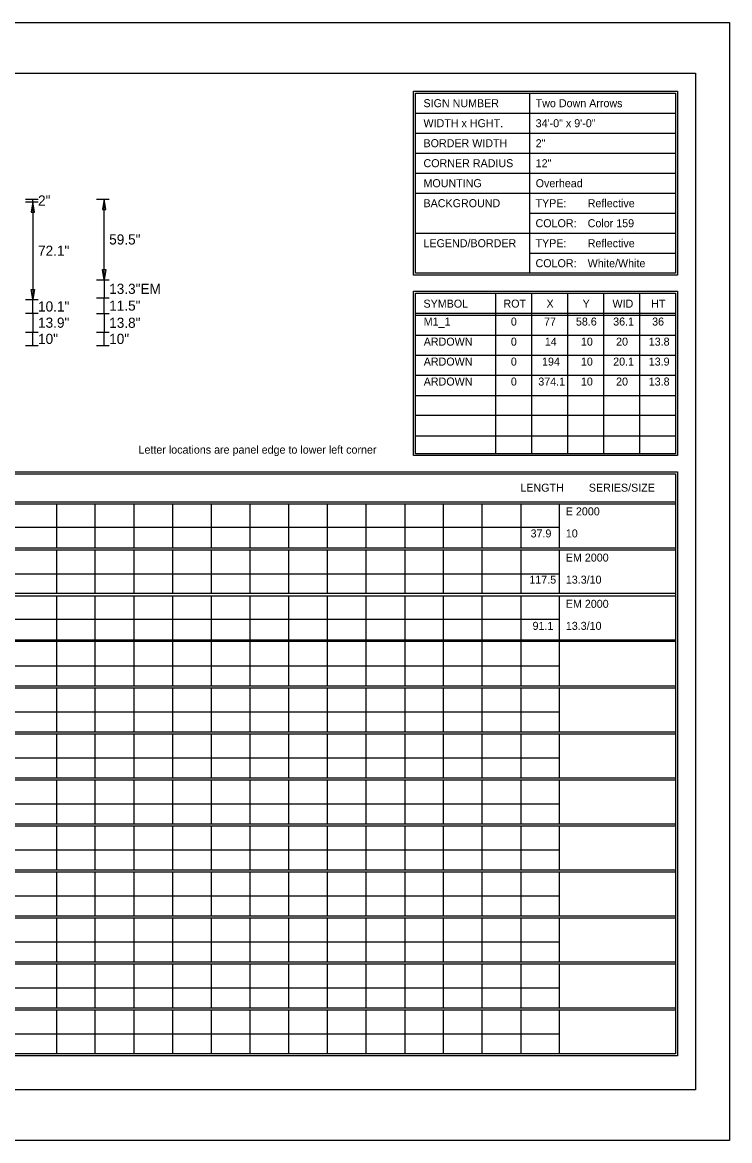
# Model space of a CAD drawing. Extents: x 1806251 to 1809821, y 414895 to 422886.
# Drawn here: x 1809679.67 to 1809684.89, y 415185.97 to 415194.23 of the extents above; entities that cross this region are included whole.
import ezdxf

# ---------------------------------------------------------------- set-up
doc = ezdxf.new("R2010")
doc.units = 0
doc.layers.add('GSDIMS', color=7, linetype='Continuous')
doc.layers.add('GSSHT', color=7, linetype='Continuous')

msp = doc.modelspace()

# ---------------------------------------------------------------- linework, layer by layer
at = {"layer": 'GSDIMS'}
for p, q in [((1809679.6918, 415192.9211), (1809679.7856, 415192.9211)), ((1809679.6918, 415192.9011), (1809679.7856, 415192.9011)), ((1809679.6918, 415192.9011), (1809679.7856, 415192.9011)), ((1809679.7481, 415192.9011), (1809679.7481, 415192.9211)), ((1809679.7481, 415192.9011), (1809679.7481, 415192.1801)), ((1809680.2168, 415192.9211), (1809680.3106, 415192.9211)), ((1809680.2731, 415192.326), (1809680.2731, 415192.9211)), ((1809680.2168, 415192.326), (1809680.3106, 415192.326)), ((1809680.2168, 415192.326), (1809680.3106, 415192.326)), ((1809680.2731, 415192.326), (1809680.2731, 415192.1927)), ((1809679.6918, 415192.1801), (1809679.7856, 415192.1801)), ((1809679.6918, 415192.1801), (1809679.7856, 415192.1801)), ((1809679.7481, 415192.0791), (1809679.7481, 415192.1801)), ((1809680.2168, 415192.1927), (1809680.3106, 415192.1927)), ((1809680.2168, 415192.1927), (1809680.3106, 415192.1927)), ((1809680.2731, 415192.0781), (1809680.2731, 415192.1927)), ((1809679.6918, 415192.0791), (1809679.7856, 415192.0791)), ((1809679.6918, 415192.0791), (1809679.7856, 415192.0791)), ((1809679.7481, 415192.0791), (1809679.7481, 415191.9401)), ((1809680.2168, 415192.0781), (1809680.3106, 415192.0781)), ((1809680.2168, 415192.0781), (1809680.3106, 415192.0781)), ((1809680.2731, 415192.0781), (1809680.2731, 415191.9401)), ((1809679.6918, 415191.9401), (1809679.7856, 415191.9401)), ((1809679.6918, 415191.9401), (1809679.7856, 415191.9401)), ((1809679.7481, 415191.8401), (1809679.7481, 415191.9401)), ((1809680.2168, 415191.9401), (1809680.3106, 415191.9401)), ((1809680.2168, 415191.9401), (1809680.3106, 415191.9401)), ((1809680.2731, 415191.8401), (1809680.2731, 415191.9401)), ((1809679.6918, 415191.8401), (1809679.7856, 415191.8401)), ((1809680.2168, 415191.8401), (1809680.3106, 415191.8401))]:
    msp.add_line(p, q, dxfattribs=at)
for points in [[(1809679.7481, 415192.9011), (1809679.7356, 415192.8261), (1809679.7606, 415192.8261)], [(1809680.2731, 415192.9211), (1809680.2606, 415192.8461), (1809680.2856, 415192.8461)], [(1809680.2731, 415192.326), (1809680.2606, 415192.401), (1809680.2856, 415192.401)], [(1809679.7481, 415192.1801), (1809679.7356, 415192.2551), (1809679.7606, 415192.2551)]]:
    msp.add_lwpolyline(points, close=True, dxfattribs=at)
at = {"layer": 'GSSHT'}
for p, q in [((1809672.1349, 415194.2262), (1809684.8891, 415194.2262)), ((1809684.8891, 415194.2262), (1809684.8891, 415185.9725)), ((1809683.4126, 415193.7035), (1809683.4126, 415192.3747)), ((1809682.571, 415193.5559), (1809684.4905, 415193.5559)), ((1809682.571, 415193.4082), (1809684.4905, 415193.4082)), ((1809682.571, 415193.2606), (1809684.4905, 415193.2606)), ((1809682.571, 415193.1129), (1809684.4905, 415193.1129)), ((1809682.571, 415192.9653), (1809684.4905, 415192.9653)), ((1809683.4126, 415192.8176), (1809684.4905, 415192.8176)), ((1809682.571, 415192.67), (1809684.4905, 415192.67)), ((1809683.4126, 415192.5223), (1809684.4905, 415192.5223)), ((1809683.1616, 415192.227), (1809683.1616, 415191.0428)), ((1809683.4274, 415192.227), (1809683.4274, 415191.0428)), ((1809683.6931, 415192.227), (1809683.6931, 415191.0428)), ((1809683.9589, 415192.227), (1809683.9589, 415191.0428)), ((1809684.2247, 415192.227), (1809684.2247, 415191.0428)), ((1809682.571, 415192.0794), (1809684.4905, 415192.0794)), ((1809682.571, 415192.0646), (1809684.4905, 415192.0646)), ((1809682.571, 415191.9169), (1809684.4905, 415191.9169)), ((1809682.571, 415191.7693), (1809684.4905, 415191.7693)), ((1809682.571, 415191.6216), (1809684.4905, 415191.6216)), ((1809682.571, 415191.471), (1809684.4905, 415191.471)), ((1809682.571, 415191.3263), (1809684.4905, 415191.3263)), ((1809682.571, 415191.1757), (1809684.4905, 415191.1757)), ((1809672.7816, 415190.6885), (1809684.4905, 415190.6885)), ((1809672.7816, 415190.6737), (1809684.4905, 415190.6737)), ((1809679.9221, 415190.6737), (1809679.9221, 415190.3489)), ((1809680.2056, 415190.6737), (1809680.2056, 415190.3489)), ((1809680.492, 415190.6737), (1809680.492, 415190.3489)), ((1809680.7785, 415190.6737), (1809680.7785, 415190.3489)), ((1809681.062, 415190.6737), (1809681.062, 415190.3489)), ((1809681.3484, 415190.6737), (1809681.3484, 415190.3489)), ((1809681.6349, 415190.6737), (1809681.6349, 415190.3489)), ((1809681.9184, 415190.6737), (1809681.9184, 415190.3489)), ((1809682.2048, 415190.6737), (1809682.2048, 415190.3489)), ((1809682.4913, 415190.6737), (1809682.4913, 415190.3489)), ((1809682.7747, 415190.6737), (1809682.7747, 415190.3489)), ((1809683.0612, 415190.6737), (1809683.0612, 415190.3489)), ((1809683.3476, 415190.6737), (1809683.3476, 415190.3489)), ((1809683.6311, 415190.6737), (1809683.6311, 415190.3489)), ((1809672.7816, 415190.4995), (1809683.6311, 415190.4995)), ((1809672.7816, 415190.3489), (1809684.4905, 415190.3489)), ((1809672.7816, 415190.3341), (1809684.4905, 415190.3341)), ((1809679.9221, 415190.3341), (1809679.9221, 415190.0122)), ((1809680.2056, 415190.3341), (1809680.2056, 415190.0122)), ((1809680.492, 415190.3341), (1809680.492, 415190.0122)), ((1809680.7785, 415190.3341), (1809680.7785, 415190.0122)), ((1809681.062, 415190.3341), (1809681.062, 415190.0122)), ((1809681.3484, 415190.3341), (1809681.3484, 415190.0122)), ((1809681.6349, 415190.3341), (1809681.6349, 415190.0122)), ((1809681.9184, 415190.3341), (1809681.9184, 415190.0122)), ((1809682.2048, 415190.3341), (1809682.2048, 415190.0122)), ((1809682.4913, 415190.3341), (1809682.4913, 415190.0122)), ((1809682.7747, 415190.3341), (1809682.7747, 415190.0122)), ((1809683.0612, 415190.3341), (1809683.0612, 415190.0122)), ((1809683.3476, 415190.3341), (1809683.3476, 415190.0122)), ((1809683.6311, 415190.3341), (1809683.6311, 415190.0122)), ((1809672.7816, 415190.1569), (1809683.6311, 415190.1569)), ((1809672.7816, 415190.0122), (1809684.4905, 415190.0122)), ((1809672.7816, 415189.9945), (1809684.4905, 415189.9945)), ((1809679.9221, 415189.9945), (1809679.9221, 415189.6697)), ((1809680.2056, 415189.9945), (1809680.2056, 415189.6697)), ((1809680.492, 415189.9945), (1809680.492, 415189.6697)), ((1809680.7785, 415189.9945), (1809680.7785, 415189.6697)), ((1809681.062, 415189.9945), (1809681.062, 415189.6697)), ((1809681.3484, 415189.9945), (1809681.3484, 415189.6697)), ((1809681.6349, 415189.9945), (1809681.6349, 415189.6697)), ((1809681.9184, 415189.9945), (1809681.9184, 415189.6697)), ((1809682.2048, 415189.9945), (1809682.2048, 415189.6697)), ((1809682.4913, 415189.9945), (1809682.4913, 415189.6697)), ((1809682.7747, 415189.9945), (1809682.7747, 415189.6697)), ((1809683.0612, 415189.9945), (1809683.0612, 415189.6697)), ((1809683.3476, 415189.9945), (1809683.3476, 415189.6697)), ((1809683.6311, 415189.9945), (1809683.6311, 415189.6697)), ((1809672.7816, 415189.8203), (1809683.6311, 415189.8203)), ((1809672.7816, 415189.6697), (1809684.4905, 415189.6697)), ((1809672.7816, 415189.6579), (1809684.4905, 415189.6579)), ((1809679.9221, 415189.6579), (1809679.9221, 415189.3301)), ((1809680.2056, 415189.6579), (1809680.2056, 415189.3301)), ((1809680.492, 415189.6579), (1809680.492, 415189.3301)), ((1809680.7785, 415189.6579), (1809680.7785, 415189.3301)), ((1809681.062, 415189.6579), (1809681.062, 415189.3301)), ((1809681.3484, 415189.6579), (1809681.3484, 415189.3301)), ((1809681.6349, 415189.6579), (1809681.6349, 415189.3301)), ((1809681.9184, 415189.6579), (1809681.9184, 415189.3301)), ((1809682.2048, 415189.6579), (1809682.2048, 415189.3301)), ((1809682.4913, 415189.6579), (1809682.4913, 415189.3301)), ((1809682.7747, 415189.6579), (1809682.7747, 415189.3301)), ((1809683.0612, 415189.6579), (1809683.0612, 415189.3301)), ((1809683.3476, 415189.6579), (1809683.3476, 415189.3301)), ((1809683.6311, 415189.6579), (1809683.6311, 415189.3301)), ((1809672.7816, 415189.4777), (1809683.6311, 415189.4777)), ((1809672.7816, 415189.3301), (1809684.4905, 415189.3301)), ((1809672.7816, 415189.3153), (1809684.4905, 415189.3153)), ((1809679.9221, 415189.3153), (1809679.9221, 415188.9905)), ((1809680.2056, 415189.3153), (1809680.2056, 415188.9905)), ((1809680.492, 415189.3153), (1809680.492, 415188.9905)), ((1809680.7785, 415189.3153), (1809680.7785, 415188.9905)), ((1809681.062, 415189.3153), (1809681.062, 415188.9905)), ((1809681.3484, 415189.3153), (1809681.3484, 415188.9905)), ((1809681.6349, 415189.3153), (1809681.6349, 415188.9905)), ((1809681.9184, 415189.3153), (1809681.9184, 415188.9905)), ((1809682.2048, 415189.3153), (1809682.2048, 415188.9905)), ((1809682.4913, 415189.3153), (1809682.4913, 415188.9905)), ((1809682.7747, 415189.3153), (1809682.7747, 415188.9905)), ((1809683.0612, 415189.3153), (1809683.0612, 415188.9905)), ((1809683.3476, 415189.3153), (1809683.3476, 415188.9905)), ((1809683.6311, 415189.3153), (1809683.6311, 415188.9905)), ((1809672.7816, 415189.1381), (1809683.6311, 415189.1381)), ((1809672.7816, 415188.9905), (1809684.4905, 415188.9905)), ((1809672.7816, 415188.9757), (1809684.4905, 415188.9757)), ((1809679.9221, 415188.9757), (1809679.9221, 415188.6509)), ((1809680.2056, 415188.9757), (1809680.2056, 415188.6509)), ((1809680.492, 415188.9757), (1809680.492, 415188.6509)), ((1809680.7785, 415188.9757), (1809680.7785, 415188.6509)), ((1809681.062, 415188.9757), (1809681.062, 415188.6509)), ((1809681.3484, 415188.9757), (1809681.3484, 415188.6509)), ((1809681.6349, 415188.9757), (1809681.6349, 415188.6509)), ((1809681.9184, 415188.9757), (1809681.9184, 415188.6509)), ((1809682.2048, 415188.9757), (1809682.2048, 415188.6509)), ((1809682.4913, 415188.9757), (1809682.4913, 415188.6509)), ((1809682.7747, 415188.9757), (1809682.7747, 415188.6509)), ((1809683.0612, 415188.9757), (1809683.0612, 415188.6509)), ((1809683.3476, 415188.9757), (1809683.3476, 415188.6509)), ((1809683.6311, 415188.9757), (1809683.6311, 415188.6509)), ((1809672.7816, 415188.7985), (1809683.6311, 415188.7985)), ((1809672.7816, 415188.6509), (1809684.4905, 415188.6509)), ((1809672.7816, 415188.6361), (1809684.4905, 415188.6361)), ((1809679.9221, 415188.6361), (1809679.9221, 415188.3113)), ((1809680.2056, 415188.6361), (1809680.2056, 415188.3113)), ((1809680.492, 415188.6361), (1809680.492, 415188.3113)), ((1809680.7785, 415188.6361), (1809680.7785, 415188.3113)), ((1809681.062, 415188.6361), (1809681.062, 415188.3113)), ((1809681.3484, 415188.6361), (1809681.3484, 415188.3113)), ((1809681.6349, 415188.6361), (1809681.6349, 415188.3113)), ((1809681.9184, 415188.6361), (1809681.9184, 415188.3113)), ((1809682.2048, 415188.6361), (1809682.2048, 415188.3113)), ((1809682.4913, 415188.6361), (1809682.4913, 415188.3113)), ((1809682.7747, 415188.6361), (1809682.7747, 415188.3113)), ((1809683.0612, 415188.6361), (1809683.0612, 415188.3113)), ((1809683.3476, 415188.6361), (1809683.3476, 415188.3113)), ((1809683.6311, 415188.6361), (1809683.6311, 415188.3113)), ((1809672.7816, 415188.4589), (1809683.6311, 415188.4589)), ((1809672.7816, 415188.3113), (1809684.4905, 415188.3113)), ((1809672.7816, 415188.2965), (1809684.4905, 415188.2965)), ((1809679.9221, 415188.2965), (1809679.9221, 415187.9717)), ((1809680.2056, 415188.2965), (1809680.2056, 415187.9717)), ((1809680.492, 415188.2965), (1809680.492, 415187.9717)), ((1809680.7785, 415188.2965), (1809680.7785, 415187.9717)), ((1809681.062, 415188.2965), (1809681.062, 415187.9717)), ((1809681.3484, 415188.2965), (1809681.3484, 415187.9717)), ((1809681.6349, 415188.2965), (1809681.6349, 415187.9717)), ((1809681.9184, 415188.2965), (1809681.9184, 415187.9717)), ((1809682.2048, 415188.2965), (1809682.2048, 415187.9717)), ((1809682.4913, 415188.2965), (1809682.4913, 415187.9717)), ((1809682.7747, 415188.2965), (1809682.7747, 415187.9717)), ((1809683.0612, 415188.2965), (1809683.0612, 415187.9717)), ((1809683.3476, 415188.2965), (1809683.3476, 415187.9717)), ((1809683.6311, 415188.2965), (1809683.6311, 415187.9717)), ((1809672.7816, 415188.1193), (1809683.6311, 415188.1193)), ((1809672.7816, 415187.9717), (1809684.4905, 415187.9717)), ((1809672.7816, 415187.9569), (1809684.4905, 415187.9569)), ((1809679.9221, 415187.9569), (1809679.9221, 415187.6321)), ((1809680.2056, 415187.9569), (1809680.2056, 415187.6321)), ((1809680.492, 415187.9569), (1809680.492, 415187.6321)), ((1809680.7785, 415187.9569), (1809680.7785, 415187.6321)), ((1809681.062, 415187.9569), (1809681.062, 415187.6321)), ((1809681.3484, 415187.9569), (1809681.3484, 415187.6321)), ((1809681.6349, 415187.9569), (1809681.6349, 415187.6321)), ((1809681.9184, 415187.9569), (1809681.9184, 415187.6321)), ((1809682.2048, 415187.9569), (1809682.2048, 415187.6321)), ((1809682.4913, 415187.9569), (1809682.4913, 415187.6321)), ((1809682.7747, 415187.9569), (1809682.7747, 415187.6321)), ((1809683.0612, 415187.9569), (1809683.0612, 415187.6321)), ((1809683.3476, 415187.9569), (1809683.3476, 415187.6321)), ((1809683.6311, 415187.9569), (1809683.6311, 415187.6321)), ((1809672.7816, 415187.7797), (1809683.6311, 415187.7797)), ((1809672.7816, 415187.6321), (1809684.4905, 415187.6321)), ((1809672.7816, 415187.6173), (1809684.4905, 415187.6173)), ((1809679.9221, 415187.6173), (1809679.9221, 415187.2925)), ((1809680.2056, 415187.6173), (1809680.2056, 415187.2925)), ((1809680.492, 415187.6173), (1809680.492, 415187.2925)), ((1809680.7785, 415187.6173), (1809680.7785, 415187.2925)), ((1809681.062, 415187.6173), (1809681.062, 415187.2925)), ((1809681.3484, 415187.6173), (1809681.3484, 415187.2925)), ((1809681.6349, 415187.6173), (1809681.6349, 415187.2925)), ((1809681.9184, 415187.6173), (1809681.9184, 415187.2925)), ((1809682.2048, 415187.6173), (1809682.2048, 415187.2925)), ((1809682.4913, 415187.6173), (1809682.4913, 415187.2925)), ((1809682.7747, 415187.6173), (1809682.7747, 415187.2925)), ((1809683.0612, 415187.6173), (1809683.0612, 415187.2925)), ((1809683.3476, 415187.6173), (1809683.3476, 415187.2925)), ((1809683.6311, 415187.6173), (1809683.6311, 415187.2925)), ((1809672.7816, 415187.4401), (1809683.6311, 415187.4401)), ((1809672.7816, 415187.2925), (1809684.4905, 415187.2925)), ((1809672.7816, 415187.2777), (1809684.4905, 415187.2777)), ((1809679.9221, 415187.2777), (1809679.9221, 415186.9529)), ((1809680.2056, 415187.2777), (1809680.2056, 415186.9529)), ((1809680.492, 415187.2777), (1809680.492, 415186.9529)), ((1809680.7785, 415187.2777), (1809680.7785, 415186.9529)), ((1809681.062, 415187.2777), (1809681.062, 415186.9529)), ((1809681.3484, 415187.2777), (1809681.3484, 415186.9529)), ((1809681.6349, 415187.2777), (1809681.6349, 415186.9529)), ((1809681.9184, 415187.2777), (1809681.9184, 415186.9529)), ((1809682.2048, 415187.2777), (1809682.2048, 415186.9529)), ((1809682.4913, 415187.2777), (1809682.4913, 415186.9529)), ((1809682.7747, 415187.2777), (1809682.7747, 415186.9529)), ((1809683.0612, 415187.2777), (1809683.0612, 415186.9529)), ((1809683.3476, 415187.2777), (1809683.3476, 415186.9529)), ((1809683.6311, 415187.2777), (1809683.6311, 415186.9529)), ((1809672.7816, 415187.1005), (1809683.6311, 415187.1005)), ((1809672.7816, 415186.9529), (1809684.4905, 415186.9529)), ((1809672.7816, 415186.9381), (1809684.4905, 415186.9381)), ((1809679.9221, 415186.9381), (1809679.9221, 415186.6133)), ((1809680.2056, 415186.9381), (1809680.2056, 415186.6133)), ((1809680.492, 415186.9381), (1809680.492, 415186.6133)), ((1809680.7785, 415186.9381), (1809680.7785, 415186.6133)), ((1809681.062, 415186.9381), (1809681.062, 415186.6133)), ((1809681.3484, 415186.9381), (1809681.3484, 415186.6133)), ((1809681.6349, 415186.9381), (1809681.6349, 415186.6133)), ((1809681.9184, 415186.9381), (1809681.9184, 415186.6133)), ((1809682.2048, 415186.9381), (1809682.2048, 415186.6133)), ((1809682.4913, 415186.9381), (1809682.4913, 415186.6133)), ((1809682.7747, 415186.9381), (1809682.7747, 415186.6133)), ((1809683.0612, 415186.9381), (1809683.0612, 415186.6133)), ((1809683.3476, 415186.9381), (1809683.3476, 415186.6133)), ((1809683.6311, 415186.9381), (1809683.6311, 415186.6133)), ((1809672.7816, 415186.7609), (1809683.6311, 415186.7609)), ((1809684.8891, 415185.9725), (1809672.1349, 415185.9725))]:
    msp.add_line(p, q, dxfattribs=at)
for points in [[(1809672.634, 415193.8512), (1809684.6381, 415193.8512), (1809684.6381, 415186.3475), (1809672.634, 415186.3475)], [(1809682.5562, 415193.7183), (1809684.5052, 415193.7183), (1809684.5052, 415192.3599), (1809682.5562, 415192.3599)], [(1809682.571, 415193.7035), (1809684.4905, 415193.7035), (1809684.4905, 415192.3747), (1809682.571, 415192.3747)], [(1809682.5562, 415192.2418), (1809684.5052, 415192.2418), (1809684.5052, 415191.0281), (1809682.5562, 415191.0281)], [(1809682.571, 415192.227), (1809684.4905, 415192.227), (1809684.4905, 415191.0428), (1809682.571, 415191.0428)], [(1809672.7669, 415190.91), (1809684.5052, 415190.91), (1809684.5052, 415186.5985), (1809672.7669, 415186.5985)], [(1809672.7816, 415190.8952), (1809684.4905, 415190.8952), (1809684.4905, 415186.6133), (1809672.7816, 415186.6133)]]:
    msp.add_lwpolyline(points, close=True, dxfattribs=at)

# ---------------------------------------------------------------- texts
at = {"layer": 'GSDIMS'}
for s, p in [('2"', (1809679.7856, 415192.8736)), ('59.5"', (1809680.3106, 415192.5865)), ('72.1"', (1809679.7856, 415192.5031)), ('13.3"EM', (1809680.3106, 415192.2222)), ('10.1"', (1809679.7856, 415192.0921)), ('11.5"', (1809680.3106, 415192.0982)), ('13.9"', (1809679.7856, 415191.9721)), ('13.8"', (1809680.3106, 415191.9716)), ('10"', (1809679.7856, 415191.8526)), ('10"', (1809680.3106, 415191.8526))]:
    msp.add_text(s, height=0.075, dxfattribs=at).set_placement(p)
at = {"layer": 'GSSHT'}
for s, height, p in [('SIGN NUMBER', 0.059055, (1809682.63, 415193.6002)), ('Two Down Arrows', 0.059055, (1809683.4579, 415193.6001)), ('WIDTH x HGHT.', 0.059055, (1809682.63, 415193.4525)), ('34\'-0" x 9\'-0"', 0.059055, (1809683.4579, 415193.4524)), ('BORDER WIDTH', 0.059055, (1809682.63, 415193.3049)), ('2"', 0.05906, (1809683.4579, 415193.3048)), ('CORNER RADIUS', 0.059055, (1809682.63, 415193.1572)), ('12"', 0.05906, (1809683.4579, 415193.1571)), ('MOUNTING', 0.05906, (1809682.63, 415193.0096)), ('Overhead', 0.05906, (1809683.4579, 415193.0095)), ('BACKGROUND', 0.05906, (1809682.63, 415192.8619)), ('TYPE:', 0.05906, (1809683.4569, 415192.8619)), ('Reflective', 0.05906, (1809683.8418, 415192.8619)), ('COLOR:', 0.05906, (1809683.4569, 415192.7143)), ('Color 159', 0.05906, (1809683.8418, 415192.7142)), ('LEGEND/BORDER', 0.059055, (1809682.63, 415192.5666)), ('TYPE:', 0.05906, (1809683.4569, 415192.5666)), ('Reflective', 0.05906, (1809683.8418, 415192.5666)), ('COLOR:', 0.05906, (1809683.4569, 415192.419)), ('White/White', 0.059055, (1809683.8418, 415192.419)), ('SYMBOL', 0.05906, (1809682.63, 415192.1207)), ('ROT', 0.05906, (1809683.22, 415192.1207)), ('X', 0.0591, (1809683.538, 415192.1207)), ('Y', 0.0591, (1809683.8041, 415192.1207)), ('WID', 0.05906, (1809684.0246, 415192.1207)), ('HT', 0.05906, (1809684.3102, 415192.1207)), ('M1_1', 0.05906, (1809682.6317, 415191.9885)), ('0', 0.0591, (1809683.2748, 415191.9885)), ('77', 0.05906, (1809683.5198, 415191.9885)), ('58.6', 0.05906, (1809683.7548, 415191.9885)), ('36.1', 0.05906, (1809684.0298, 415191.9885)), ('36', 0.05906, (1809684.3172, 415191.9885)), ('ARDOWN', 0.05906, (1809682.6317, 415191.8403)), ('0', 0.0591, (1809683.2748, 415191.8403)), ('14', 0.05906, (1809683.5253, 415191.8403)), ('10', 0.05906, (1809683.7918, 415191.8403)), ('20', 0.05906, (1809684.0513, 415191.8403)), ('13.8', 0.05906, (1809684.2922, 415191.8403)), ('ARDOWN', 0.05906, (1809682.6317, 415191.693)), ('0', 0.0591, (1809683.2748, 415191.693)), ('194', 0.05906, (1809683.5048, 415191.693)), ('10', 0.05906, (1809683.7918, 415191.693)), ('20.1', 0.05906, (1809684.0298, 415191.693)), ('13.9', 0.05906, (1809684.2922, 415191.693)), ('ARDOWN', 0.05906, (1809682.6317, 415191.5457)), ('0', 0.0591, (1809683.2748, 415191.5457)), ('374.1', 0.05906, (1809683.4773, 415191.5457)), ('10', 0.05906, (1809683.7918, 415191.5457)), ('20', 0.05906, (1809684.0513, 415191.5457)), ('13.8', 0.05906, (1809684.2922, 415191.5457)), ('Letter locations are panel edge to lower left corner', 0.059055, (1809680.5272, 415191.043)), ('LENGTH', 0.05906, (1809683.345, 415190.7623)), ('SERIES/SIZE', 0.059061, (1809683.8502, 415190.7623)), ('E 2000', 0.05906, (1809683.6803, 415190.5874)), ('37.9', 0.05906, (1809683.4202, 415190.4246)), ('10', 0.05906, (1809683.6803, 415190.4246)), ('EM 2000', 0.05906, (1809683.6803, 415190.2463)), ('117.5', 0.05906, (1809683.4112, 415190.0835)), ('13.3/10', 0.05906, (1809683.6803, 415190.0835)), ('EM 2000', 0.05906, (1809683.6803, 415189.9052)), ('91.1', 0.05906, (1809683.4347, 415189.7424)), ('13.3/10', 0.05906, (1809683.6803, 415189.7424))]:
    msp.add_text(s, height=height, dxfattribs=at).set_placement(p)

doc.saveas('drawing.dxf')
